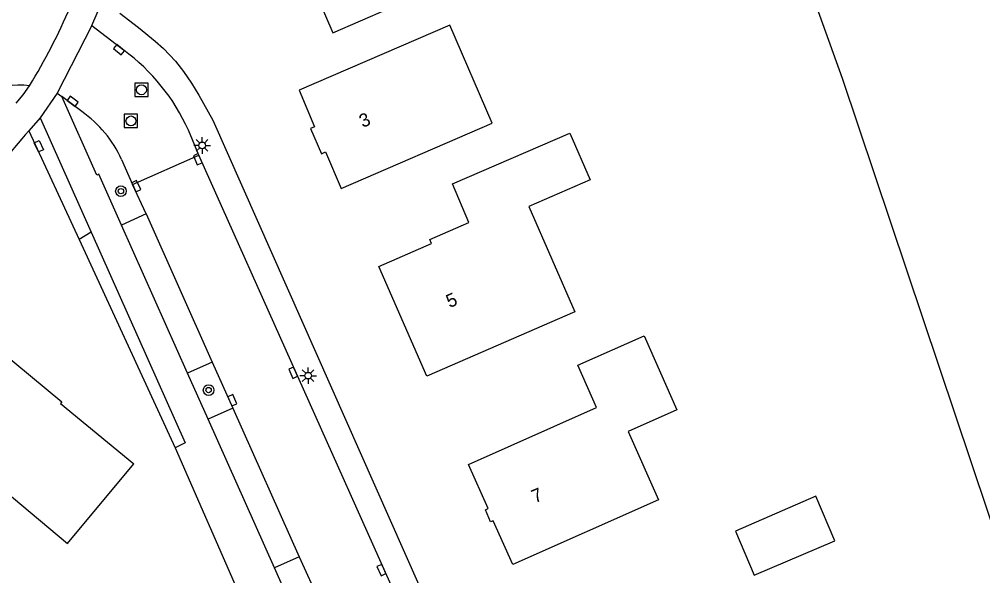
# Model space of a CAD drawing. Extents: x 136000 to 138005, y 398500 to 400500.
# Drawn here: x 137265.3 to 137337.6, y 398683.8 to 398725.5 of the extents above; entities that cross this region are included whole.
import ezdxf

# ---------------------------------------------------------------- set-up
doc = ezdxf.new("R2010")
doc.units = 0
for name, color, linetype in [('gg-afsc-erfafscheiding', 7, 'Continuous'), ('gg-anno-huisnummerreeks BGT', 7, 'Continuous'), ('gg-bbg-bijgebouw', 7, 'Continuous'), ('gg-bbg-gedigitaliseerde bebouwing', 7, 'Continuous'), ('gg-bbg-hoofdgebouw', 7, 'Continuous'), ('gg-knt-verharding', 7, 'Continuous'), ('gg-knt-verharding nz', 7, 'Continuous'), ('gt-grn-groengrens', 7, 'Continuous'), ('gt-grn-vlakafsluiter', 7, 'Continuous'), ('gt-symb-boom', 7, 'Continuous'), ('gt-symb-kolk', 7, 'Continuous'), ('gt-symb-kolk center center', 7, 'Continuous'), ('gt-symb-lichtmast', 7, 'Continuous'), ('gt-symb-rioolschacht', 7, 'Continuous')]:
    doc.layers.add(name, color=color, linetype=linetype)

# ---------------------------------------------------------------- blocks, each defined once
blk = doc.blocks.new('gt0-KOLKCC')
at = {"layer": 'gt-symb-kolk center center'}
blk.add_lwpolyline([(-0.375, 0.2), (0.375, 0.2), (0.375, -0.2), (-0.375, -0.2)], close=True, dxfattribs=at)
blk = doc.blocks.new('gt0-KOLK')
at = {"layer": 'gt-symb-kolk'}
blk.add_lwpolyline([(0, 0), (0.375, 0), (0.375, 0.4), (-0.375, 0.4), (-0.375, 0), (0, 0)], dxfattribs=at)
blk = doc.blocks.new('gt0-BOOM')
at = {"layer": 'gt-symb-boom'}
for radius in [0.4, 0.2]:
    blk.add_circle((0, 0), radius, dxfattribs=at)
blk = doc.blocks.new('gt0-LMAST')
at = {"layer": 'gt-symb-lichtmast'}
for p, q in [((-0.182, 0.173), (-0.447, 0.438)), ((-0.005, 0.246), (-0.005, 0.621)), ((0.172, 0.173), (0.437, 0.438)), ((-0.255, -0.004), (-0.63, -0.004)), ((-0.182, -0.181), (-0.447, -0.446)), ((-0.005, -0.254), (-0.005, -0.629)), ((0.437, -0.446), (0.172, -0.181)), ((0.245, -0.004), (0.62, -0.004))]:
    blk.add_line(p, q, dxfattribs=at)
blk.add_circle((-0.005, -0.004), 0.25, dxfattribs=at)
blk = doc.blocks.new('gt0-RS')
at = {"layer": 'gt-symb-rioolschacht'}
blk.add_lwpolyline([(-0.5, -0.5), (0.5, -0.5), (0.5, 0.5), (-0.5, 0.5)], close=True, dxfattribs=at)
blk.add_circle((0, 0), 0.375, dxfattribs=at)

msp = doc.modelspace()

# ---------------------------------------------------------------- linework, layer by layer
at = {"layer": 'gg-afsc-erfafscheiding'}
msp.add_line((137277, 398693.354), (137303.985, 398632.09), dxfattribs=at)
at = {"layer": 'gg-bbg-bijgebouw'}
msp.add_lwpolyline([(137319.053, 398687.096), (137320.459, 398683.801), (137326.523, 398686.381), (137325.092, 398689.744), (137319.053, 398687.096)], dxfattribs=at)
at = {"layer": 'gg-bbg-gedigitaliseerde bebouwing'}
msp.add_lwpolyline([(137262.674, 398691.409), (137268.92, 398686.188), (137273.91, 398692.158)], dxfattribs=at)
at = {"layer": 'gg-bbg-hoofdgebouw'}
for points in [[(137287.268, 398728.187), (137288.848, 398724.505), (137301.306, 398729.94)], [(137286.31, 398720.209), (137287.471, 398717.455), (137287.168, 398717.322), (137287.994, 398715.437), (137288.291, 398715.57), (137289.458, 398712.827), (137300.797, 398717.726), (137297.616, 398725.088), (137286.31, 398720.209)], [(137295.909, 398698.732), (137292.297, 398706.98), (137296.255, 398708.692), (137296.114, 398708.994), (137299.059, 398710.276), (137297.829, 398713.171), (137306.641, 398716.988), (137308.159, 398713.482), (137303.552, 398711.487), (137307.004, 398703.569), (137295.909, 398698.732)], [(137262.613, 398701.684), (137268.507, 398696.824), (137268.405, 398696.701), (137273.91, 398692.158)], [(137308.631, 398696.377), (137307.221, 398699.563), (137312.206, 398701.776), (137314.673, 398696.219), (137311.008, 398694.592), (137313.291, 398689.451), (137302.345, 398684.6), (137300.876, 398687.891), (137300.679, 398687.806), (137300.299, 398688.711), (137300.49, 398688.796), (137299.018, 398692.108), (137308.631, 398696.377)]]:
    msp.add_lwpolyline(points, dxfattribs=at)
at = {"layer": 'gg-knt-verharding'}
for p, q in [((137270.763, 398725.078), (137271.547, 398726.915)), ((137270.763, 398725.078), (137268.167, 398719.984)), ((137268.167, 398719.984), (137266.884, 398718.132)), ((137268.167, 398719.984), (137268.5, 398719.737)), ((137270.001, 398718.598), (137268.5, 398719.737)), ((137266.884, 398718.132), (137266.031, 398717.17)), ((137266.884, 398718.132), (137270.717, 398709.558)), ((137278.796, 398715.332), (137278.005, 398717.219)), ((137273.816, 398713.14), (137278.796, 398715.332)), ((137297.897, 398672.581), (137278.796, 398715.332)), ((137272.983, 398715.005), (137273.816, 398713.14)), ((137274.837, 398710.917), (137273.816, 398713.14)), ((137274.837, 398710.917), (137272.99, 398710.086)), ((137277.948, 398698.975), (137272.99, 398710.086)), ((137279.783, 398699.794), (137277.948, 398698.975)), ((137279.783, 398699.794), (137281.35, 398696.343)), ((137279.492, 398695.514), (137277.948, 398698.975)), ((137281.35, 398696.343), (137279.492, 398695.514)), ((137284.473, 398684.351), (137279.492, 398695.514)), ((137286.329, 398685.18), (137284.473, 398684.351)), ((137286.329, 398685.18), (137287.886, 398681.736)), ((137286.013, 398680.9), (137284.473, 398684.351))]:
    msp.add_line(p, q, dxfattribs=at)
for points in [[(137272.856, 398725.98), (137274.252, 398724.918), (137275.515, 398723.902), (137276.124, 398723.348), (137277.041, 398722.384), (137277.641, 398721.621), (137278.238, 398720.742), (137278.793, 398719.845), (137279.845, 398717.969), (137297.552, 398678.001)], [(137270.763, 398725.078), (137272.919, 398723.409), (137273.158, 398723.206)], [(137265.07, 398719.242), (137265.604, 398719.873), (137266.086, 398720.544)], [(137272.99, 398710.086), (137271.277, 398713.906), (137271.125, 398713.839), (137268.5, 398719.737)], [(137270.717, 398709.558), (137277.771, 398693.742), (137277, 398693.354)]]:
    msp.add_lwpolyline(points, dxfattribs=at)
for centre, radius, start, end in [((137221.112, 398747.638), 52.505, 328.9335, 336.22483), ((137264.109, 398710.925), 15.255, 24.36912, 53.61727), ((137265.302, 398714.714), 5.882, 82.33954, 149.66677), ((137265.017, 398711.427), 8.733, 24.18488, 55.19688), ((137328.191, 398662.909), 82.511, 138.88153, 143.45651)]:
    msp.add_arc(centre, radius, start, end, dxfattribs=at)
at = {"layer": 'gg-knt-verharding nz'}
for p, q in [((137274.837, 398710.917), (137279.783, 398699.794)), ((137281.35, 398696.343), (137286.329, 398685.18))]:
    msp.add_line(p, q, dxfattribs=at)
at = {"layer": 'gt-grn-groengrens'}
for p, q in [((137266.031, 398717.17), (137269.797, 398708.994)), ((137270.717, 398709.558), (137269.797, 398708.994)), ((137269.797, 398708.994), (137277, 398693.354))]:
    msp.add_line(p, q, dxfattribs=at)
at = {"layer": 'gt-grn-vlakafsluiter'}
msp.add_lwpolyline([(137289.729, 398757.837), (137300.715, 398731.71), (137320.24, 398739.687), (137323.898, 398729.97), (137327.059, 398721.108), (137341.614, 398677.799), (137352.958, 398643.758), (137373.41, 398649.223), (137374.591, 398645.681)], dxfattribs=at)

# ---------------------------------------------------------------- block references
at = {"layer": 'gt-symb-boom'}
for p in [(137272.94, 398712.628), (137279.521, 398697.696)]:
    msp.add_blockref('gt0-BOOM', p, dxfattribs=at)
at = {"layer": 'gt-symb-kolk'}
for p, rotation in [((137272.919, 398723.409), 141.0944292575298), ((137269.197, 398719.22), -37.06033952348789), ((137278.893, 398715.1), 112.73657197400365), ((137273.914, 398712.92), -65.25416788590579), ((137286.048, 398699.084), 114.0706389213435), ((137281.12, 398696.848), -65.81383174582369), ((137292.672, 398684.269), 114.08866566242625)]:
    msp.add_blockref('gt0-KOLK', p, dxfattribs=dict(at, rotation=rotation))
at = {"layer": 'gt-symb-kolk center center', "rotation": -65.27220338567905}
msp.add_blockref('gt0-KOLKCC', (137266.779, 398715.998), dxfattribs=at)
at = {"layer": 'gt-symb-lichtmast'}
for p in [(137279.037, 398716.071), (137286.994, 398698.783)]:
    msp.add_blockref('gt0-LMAST', p, dxfattribs=at)
at = {"layer": 'gt-symb-rioolschacht'}
for p in [(137274.478, 398720.244), (137273.695, 398717.898)]:
    msp.add_blockref('gt0-RS', p, dxfattribs=at)

# ---------------------------------------------------------------- texts
at = {"layer": 'gg-anno-huisnummerreeks BGT'}
for s, rotation, p in [('3', 23.6, (137291.09, 398717.371)), ('5', 23.6, (137297.612, 398703.847)), ('7', 22.8, (137304.013, 398689.195))]:
    msp.add_text(s, height=1, rotation=rotation, dxfattribs=at).set_placement(p)

doc.saveas('drawing.dxf')
